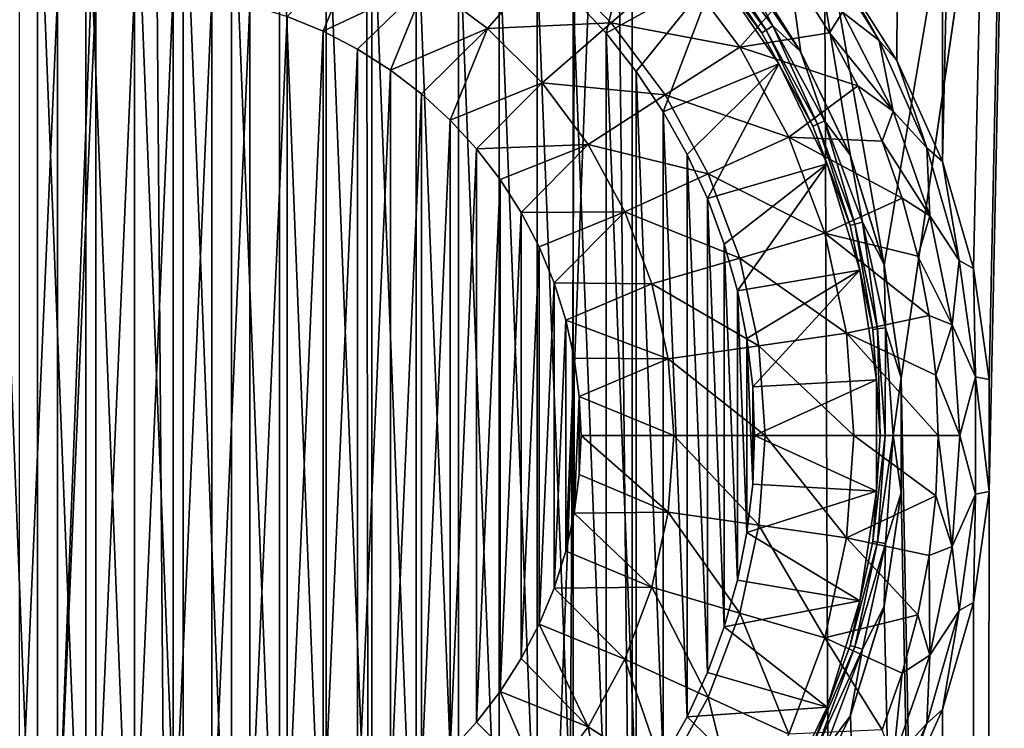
# Model space of a CAD drawing. Header units: metres. Extents: x -24 to 24, y -69 to 184.
# Tile 294 of 656: x -0.46 to 3.51, y 51.07 to 53.93. Entities that reach past the tile are written whole.
import ezdxf

# ---------------------------------------------------------------- set-up
doc = ezdxf.new("R2010")
doc.units = ezdxf.units.M
for name, color, linetype in [('367', 7, 'CONTINUOUS'), ('369', 7, 'CONTINUOUS'), ('576', 2, 'CONTINUOUS'), ('580', 2, 'CONTINUOUS'), ('581', 2, 'CONTINUOUS'), ('734', 7, 'CONTINUOUS'), ('735', 7, 'CONTINUOUS'), ('736', 7, 'CONTINUOUS'), ('737', 7, 'CONTINUOUS'), ('740', 7, 'CONTINUOUS'), ('742', 7, 'CONTINUOUS'), ('744', 7, 'CONTINUOUS')]:
    doc.layers.add(name, color=color, linetype=linetype)

msp = doc.modelspace()

# ---------------------------------------------------------------- linework, layer by layer
at = {"layer": '367'}
for points in [[(2.835492, 54.138752, -24.083656), (3.255157, 145.2, -24.030532), (3.074134, 53.76315, -24.054359)], [(3.074134, 53.76315, -24.054359), (3.255157, 145.2, -24.030532), (3.257662, 53.355876, -24.030192)], [(3.255157, 145.2, -24.030532), (5.396133, 145.2, -23.642002), (3.257662, 53.355876, -24.030192)], [(5.396133, 145.2, -23.642002), (3.255157, -68.3, -24.030532), (3.445987, 52.023566, -24.00391)], [(5.396133, -68.3, -23.642002), (3.255157, -68.3, -24.030532), (5.396133, 145.2, -23.642002)], [(3.257662, 53.355876, -24.030192), (5.396133, 145.2, -23.642002), (3.38266, 52.923841, -24.012916)], [(3.38266, 52.923841, -24.012916), (5.396133, 145.2, -23.642002), (3.445989, 52.476403, -24.003909)], [(3.445989, 52.476403, -24.003909), (5.396133, 145.2, -23.642002), (3.445987, 52.023566, -24.00391)], [(3.445987, 52.023566, -24.00391), (3.255157, -68.3, -24.030532), (3.382654, 51.57613, -24.012916)], [(3.382654, 51.57613, -24.012916), (3.255157, -68.3, -24.030532), (3.257652, 51.144096, -24.030194)], [(3.257652, 51.144096, -24.030194), (3.255157, -68.3, -24.030532), (3.07412, 50.736824, -24.054361)]]:
    msp.add_3dface(points, dxfattribs=at)
at = {"layer": '369'}
for points in [[(2.739893, 65.205568, 24.094719), (3.255157, -68.3, 24.030532), (3.631011, 65.276726, 23.976619)], [(3.255157, -68.3, 24.030532), (5.396133, -68.3, 23.642002), (3.631011, 65.276726, 23.976619)], [(1.83678, 65.154766, 24.180338), (3.255157, -68.3, 24.030532), (2.739893, 65.205568, 24.094719)], [(0.922576, 65.124184, 24.232444), (1.087972, -68.3, 24.225582), (1.83678, 65.154766, 24.180338)], [(1.087972, -68.3, 24.225582), (3.255157, -68.3, 24.030532), (1.83678, 65.154766, 24.180338)], [(-1.087972, -68.3, 24.225582), (1.087972, -68.3, 24.225582), (-0.922576, 65.124184, 24.232444)], [(-0.922576, 65.124184, 24.232444), (1.087972, -68.3, 24.225582), (0, 65.113926, 24.25)], [(0, 65.113926, 24.25), (1.087972, -68.3, 24.225582), (0.922576, 65.124184, 24.232444)]]:
    msp.add_3dface(points, dxfattribs=at)
at = {"layer": '576'}
for points in [[(2.686163, 53.797427, -21.58349), (2.006928, 58.7, -21.65721), (2.562656, 53.994357, -21.598502)], [(2.886948, 53.379396, -21.557552), (2.006928, 58.7, -21.65721), (2.686163, 53.797427, -21.58349)], [(3.02287, 52.937208, -21.538913), (2.006928, 58.7, -21.65721), (2.886948, 53.379396, -21.557552)], [(3.996623, 58.7, -21.379652), (2.006928, 58.7, -21.65721), (3.02287, 52.937208, -21.538913)], [(3.091406, 52.480646, -21.529183), (3.996623, 58.7, -21.379652), (3.02287, 52.937208, -21.538913)], [(3.996623, 5.623234, -21.379652), (3.996623, 58.7, -21.379652), (3.091406, 52.480646, -21.529183)], [(3.091405, 52.019338, -21.529183), (3.996623, 5.623234, -21.379652), (3.091406, 52.480646, -21.529183)], [(3.022866, 51.562771, -21.538913), (3.996623, 5.623234, -21.379652), (3.091405, 52.019338, -21.529183)], [(2.886934, 51.120566, -21.557554), (3.996623, 5.623234, -21.379652), (3.022866, 51.562771, -21.538913)], [(2.686131, 50.702517, -21.583494), (3.996623, 5.623234, -21.379652), (2.886934, 51.120566, -21.557554)]]:
    msp.add_3dface(points, dxfattribs=at)
at = {"layer": '580'}
for points in [[(-2.006928, 5.623234, 21.65721), (-2.006928, 58.7, 21.65721), (0, 58.7, 21.75)], [(0, 5.623234, 21.75), (-2.006928, 5.623234, 21.65721), (0, 58.7, 21.75)], [(0, 5.623234, 21.75), (0, 58.7, 21.75), (2.006928, 58.7, 21.65721)], [(2.006928, 5.623234, 21.65721), (0, 5.623234, 21.75), (2.006928, 58.7, 21.65721)], [(2.006928, 5.623234, 21.65721), (2.006928, 58.7, 21.65721), (3.996623, 58.7, 21.379652)], [(3.996623, 5.623234, 21.379652), (2.006928, 5.623234, 21.65721), (3.996623, 58.7, 21.379652)]]:
    msp.add_3dface(points, dxfattribs=at)
at = {"layer": '581'}
for points in [[(2.684679, 53.8, -23.573205), (2.424609, 54.18165, -21.614434), (2.423678, 54.182818, -23.573205)], [(2.562656, 53.994357, -21.598502), (2.424609, 54.18165, -21.614434), (2.684679, 53.8, -23.573205)], [(2.686163, 53.797427, -21.58349), (2.562656, 53.994357, -21.598502), (2.684679, 53.8, -23.573205)], [(2.885709, 53.382557, -23.573205), (2.686163, 53.797427, -21.58349), (2.684679, 53.8, -23.573205)], [(2.886948, 53.379396, -21.557552), (2.686163, 53.797427, -21.58349), (2.885709, 53.382557, -23.573205)], [(3.022277, 52.939815, -23.573205), (2.886948, 53.379396, -21.557552), (2.885709, 53.382557, -23.573205)], [(3.02287, 52.937208, -21.538913), (2.886948, 53.379396, -21.557552), (3.022277, 52.939815, -23.573205)], [(3.091332, 52.481663, -23.573205), (3.02287, 52.937208, -21.538913), (3.022277, 52.939815, -23.573205)], [(3.091406, 52.480646, -21.529183), (3.02287, 52.937208, -21.538913), (3.091332, 52.481663, -23.573205)], [(3.091332, 52.018337, -23.573205), (3.091406, 52.480646, -21.529183), (3.091332, 52.481663, -23.573205)], [(3.091405, 52.019338, -21.529183), (3.091406, 52.480646, -21.529183), (3.091332, 52.018337, -23.573205)], [(3.022277, 51.560185, -23.573205), (3.022866, 51.562771, -21.538913), (3.091332, 52.018337, -23.573205)], [(3.022866, 51.562771, -21.538913), (3.091405, 52.019338, -21.529183), (3.091332, 52.018337, -23.573205)], [(2.885709, 51.117443, -23.573205), (2.886934, 51.120566, -21.557554), (3.022277, 51.560185, -23.573205)], [(2.886934, 51.120566, -21.557554), (3.022866, 51.562771, -21.538913), (3.022277, 51.560185, -23.573205)], [(2.684679, 50.7, -23.573205), (2.686131, 50.702517, -21.583494), (2.885709, 51.117443, -23.573205)], [(2.686131, 50.702517, -21.583494), (2.886934, 51.120566, -21.557554), (2.885709, 51.117443, -23.573205)]]:
    msp.add_3dface(points, dxfattribs=at)
at = {"layer": '734'}
for points in [[(-0.583636, 54.680919, -18.1), (-0.391079, 49.780778, -18.1), (-0.391079, 54.719222, -18.1)], [(-0.391079, 54.719222, -18.1), (-0.196141, 49.757707, -18.1), (-0.196141, 54.742293, -18.1)], [(-0.391079, 49.780778, -18.1), (-0.196141, 49.757707, -18.1), (-0.391079, 54.719222, -18.1)], [(-0.196141, 54.742293, -18.1), (0, 49.75, -18.1), (0, 54.75, -18.1)], [(-0.196141, 49.757707, -18.1), (0, 49.75, -18.1), (-0.196141, 54.742293, -18.1)], [(0.196141, 54.742293, -18.1), (0, 54.75, -18.1), (0.196141, 49.757707, -18.1)], [(0, 54.75, -18.1), (0, 49.75, -18.1), (0.196141, 49.757707, -18.1)], [(0.391079, 49.780778, -18.1), (0.196141, 54.742293, -18.1), (0.196141, 49.757707, -18.1)], [(0.391079, 54.719222, -18.1), (0.196141, 54.742293, -18.1), (0.391079, 49.780778, -18.1)], [(0.583636, 49.819081, -18.1), (0.391079, 54.719222, -18.1), (0.391079, 49.780778, -18.1)], [(0.583636, 54.680919, -18.1), (0.391079, 54.719222, -18.1), (0.583636, 49.819081, -18.1)], [(-0.583636, 49.819081, -18.1), (-0.391079, 49.780778, -18.1), (-0.583636, 54.680919, -18.1)], [(0.772519, 49.872352, -18.1), (0.583636, 54.680919, -18.1), (0.583636, 49.819081, -18.1)], [(0.772519, 54.627648, -18.1), (0.583636, 54.680919, -18.1), (0.772519, 49.872352, -18.1)], [(0.956729, 49.940311, -18.1), (0.772519, 54.627648, -18.1), (0.772519, 49.872352, -18.1)], [(0.956729, 54.559689, -18.1), (0.772519, 54.627648, -18.1), (0.956729, 49.940311, -18.1)], [(1.134959, 50.022475, -18.1), (0.956729, 54.559689, -18.1), (0.956729, 49.940311, -18.1)], [(1.134959, 54.477525, -18.1), (0.956729, 54.559689, -18.1), (1.134959, 50.022475, -18.1)], [(1.306255, 50.118405, -18.1), (1.134959, 54.477525, -18.1), (1.134959, 50.022475, -18.1)], [(1.306255, 54.381595, -18.1), (1.134959, 54.477525, -18.1), (1.306255, 50.118405, -18.1)], [(1.469461, 50.227457, -18.1), (1.306255, 54.381595, -18.1), (1.306255, 50.118405, -18.1)], [(1.469461, 54.272543, -18.1), (1.306255, 54.381595, -18.1), (1.469461, 50.227457, -18.1)], [(1.623629, 50.348993, -18.1), (1.469461, 54.272543, -18.1), (1.469461, 50.227457, -18.1)], [(1.623629, 54.151007, -18.1), (1.469461, 54.272543, -18.1), (1.623629, 50.348993, -18.1)], [(1.767756, 50.482224, -18.1), (1.623629, 54.151007, -18.1), (1.623629, 50.348993, -18.1)], [(1.767756, 54.017776, -18.1), (1.623629, 54.151007, -18.1), (1.767756, 50.482224, -18.1)], [(1.901013, 50.626377, -18.1), (1.767756, 54.017776, -18.1), (1.767756, 50.482224, -18.1)], [(1.901013, 53.873623, -18.1), (1.767756, 54.017776, -18.1), (1.901013, 50.626377, -18.1)], [(2.022556, 50.780557, -18.1), (1.901013, 53.873623, -18.1), (1.901013, 50.626377, -18.1)], [(2.022556, 53.719443, -18.1), (1.901013, 53.873623, -18.1), (2.022556, 50.780557, -18.1)], [(2.131587, 50.943734, -18.1), (2.022556, 53.719443, -18.1), (2.022556, 50.780557, -18.1)], [(2.131587, 53.556266, -18.1), (2.022556, 53.719443, -18.1), (2.131587, 50.943734, -18.1)], [(2.227523, 51.11504, -18.1), (2.131587, 53.556266, -18.1), (2.131587, 50.943734, -18.1)], [(2.227523, 53.38496, -18.1), (2.131587, 53.556266, -18.1), (2.227523, 51.11504, -18.1)], [(2.309693, 51.293276, -18.1), (2.227523, 53.38496, -18.1), (2.227523, 51.11504, -18.1)], [(2.309693, 53.206724, -18.1), (2.227523, 53.38496, -18.1), (2.309693, 51.293276, -18.1)], [(2.377646, 51.47747, -18.1), (2.309693, 53.206724, -18.1), (2.309693, 51.293276, -18.1)], [(2.377646, 53.02253, -18.1), (2.309693, 53.206724, -18.1), (2.377646, 51.47747, -18.1)], [(2.430921, 51.666377, -18.1), (2.377646, 53.02253, -18.1), (2.377646, 51.47747, -18.1)], [(2.430921, 52.833623, -18.1), (2.377646, 53.02253, -18.1), (2.430921, 51.666377, -18.1)], [(2.469224, 51.858933, -18.1), (2.430921, 52.833623, -18.1), (2.430921, 51.666377, -18.1)], [(2.469224, 52.641067, -18.1), (2.430921, 52.833623, -18.1), (2.469224, 51.858933, -18.1)], [(2.492291, 52.053832, -18.1), (2.469224, 52.641067, -18.1), (2.469224, 51.858933, -18.1)], [(2.492291, 52.446168, -18.1), (2.469224, 52.641067, -18.1), (2.492291, 52.053832, -18.1)], [(2.5, 52.25, -18.1), (2.492291, 52.446168, -18.1), (2.492291, 52.053832, -18.1)]]:
    msp.add_3dface(points, dxfattribs=at)
at = {"layer": '735'}
for points in [[(-0.311349, 50.477132, -24.6), (-0.155877, 54.043236, -24.6), (-0.155877, 50.456764, -24.6)], [(-0.311349, 54.022868, -24.6), (-0.155877, 54.043236, -24.6), (-0.311349, 50.477132, -24.6)], [(-0.155877, 54.043236, -24.6), (0, 54.05, -24.6), (-0.155877, 50.456764, -24.6)], [(-0.155877, 50.456764, -24.6), (0, 54.05, -24.6), (0, 50.45, -24.6)], [(0, 50.45, -24.6), (0, 54.05, -24.6), (0.155877, 54.043236, -24.6)], [(0.155877, 50.456764, -24.6), (0, 50.45, -24.6), (0.155877, 54.043236, -24.6)], [(0.311349, 54.022868, -24.6), (0.155877, 50.456764, -24.6), (0.155877, 54.043236, -24.6)], [(-0.464795, 50.511045, -24.6), (-0.311349, 54.022868, -24.6), (-0.311349, 50.477132, -24.6)], [(-0.464795, 53.988955, -24.6), (-0.311349, 54.022868, -24.6), (-0.464795, 50.511045, -24.6)], [(0.311349, 50.477132, -24.6), (0.155877, 50.456764, -24.6), (0.311349, 54.022868, -24.6)], [(0.464795, 53.988955, -24.6), (0.311349, 50.477132, -24.6), (0.311349, 54.022868, -24.6)], [(0.464795, 50.511045, -24.6), (0.311349, 50.477132, -24.6), (0.464795, 53.988955, -24.6)], [(0.614722, 53.941779, -24.6), (0.464795, 50.511045, -24.6), (0.464795, 53.988955, -24.6)], [(0.614722, 50.558221, -24.6), (0.464795, 50.511045, -24.6), (0.614722, 53.941779, -24.6)], [(0.759849, 53.881757, -24.6), (0.614722, 50.558221, -24.6), (0.614722, 53.941779, -24.6)], [(0.759849, 50.618243, -24.6), (0.614722, 50.558221, -24.6), (0.759849, 53.881757, -24.6)], [(0.899196, 53.809309, -24.6), (0.759849, 50.618243, -24.6), (0.759849, 53.881757, -24.6)], [(0.899196, 50.690691, -24.6), (0.759849, 50.618243, -24.6), (0.899196, 53.809309, -24.6)], [(1.031766, 53.724943, -24.6), (0.899196, 50.690691, -24.6), (0.899196, 53.809309, -24.6)], [(1.031766, 50.775057, -24.6), (0.899196, 50.690691, -24.6), (1.031766, 53.724943, -24.6)], [(1.156458, 53.629349, -24.6), (1.031766, 50.775057, -24.6), (1.031766, 53.724943, -24.6)], [(1.156458, 50.870651, -24.6), (1.031766, 50.775057, -24.6), (1.156458, 53.629349, -24.6)], [(1.272312, 53.523272, -24.6), (1.156458, 50.870651, -24.6), (1.156458, 53.629349, -24.6)], [(1.272312, 50.976728, -24.6), (1.156458, 50.870651, -24.6), (1.272312, 53.523272, -24.6)], [(1.378498, 53.407472, -24.6), (1.272312, 50.976728, -24.6), (1.272312, 53.523272, -24.6)], [(1.378498, 51.092528, -24.6), (1.272312, 50.976728, -24.6), (1.378498, 53.407472, -24.6)], [(1.474176, 53.282862, -24.6), (1.378498, 51.092528, -24.6), (1.378498, 53.407472, -24.6)], [(1.474176, 51.217138, -24.6), (1.378498, 51.092528, -24.6), (1.474176, 53.282862, -24.6)], [(1.558619, 53.150391, -24.6), (1.474176, 51.217138, -24.6), (1.474176, 53.282862, -24.6)], [(1.558619, 51.349609, -24.6), (1.474176, 51.217138, -24.6), (1.558619, 53.150391, -24.6)], [(1.631199, 53.011044, -24.6), (1.558619, 51.349609, -24.6), (1.558619, 53.150391, -24.6)], [(1.631199, 51.488956, -24.6), (1.558619, 51.349609, -24.6), (1.631199, 53.011044, -24.6)], [(1.691344, 52.86592, -24.6), (1.631199, 51.488956, -24.6), (1.631199, 53.011044, -24.6)], [(1.691344, 51.63408, -24.6), (1.631199, 51.488956, -24.6), (1.691344, 52.86592, -24.6)], [(1.738607, 52.716093, -24.6), (1.691344, 51.63408, -24.6), (1.691344, 52.86592, -24.6)], [(1.738607, 51.783907, -24.6), (1.691344, 51.63408, -24.6), (1.738607, 52.716093, -24.6)], [(1.772629, 52.562706, -24.6), (1.738607, 51.783907, -24.6), (1.738607, 52.716093, -24.6)], [(1.772629, 51.937294, -24.6), (1.738607, 51.783907, -24.6), (1.772629, 52.562706, -24.6)], [(1.793143, 52.406961, -24.6), (1.772629, 51.937294, -24.6), (1.772629, 52.562706, -24.6)], [(1.793143, 52.093039, -24.6), (1.772629, 51.937294, -24.6), (1.793143, 52.406961, -24.6)], [(1.799999, 52.25, -24.6), (1.793143, 52.093039, -24.6), (1.793143, 52.406961, -24.6)]]:
    msp.add_3dface(points, dxfattribs=at)
at = {"layer": '736'}
for points in [[(0.759849, 53.881757, -24.6), (0.614722, 53.941779, -24.6), (0.903015, 54.227327, -24.576625)], [(1.175227, 54.078689, -24.576625), (0.759849, 53.881757, -24.6), (0.903015, 54.227327, -24.576625)], [(1.423514, 53.892823, -24.576625), (1.175227, 54.078689, -24.576625), (1.66518, 54.17172, -24.506587)], [(1.92172, 53.91518, -24.506587), (1.423514, 53.892823, -24.576625), (1.66518, 54.17172, -24.506587)], [(2.191816, 54.149219, -24.390983), (1.92172, 53.91518, -24.506587), (1.66518, 54.17172, -24.506587)], [(2.191816, 54.149219, -24.390983), (2.439794, 53.81796, -24.390983), (1.92172, 53.91518, -24.506587)], [(2.439794, 53.81796, -24.390983), (2.191816, 54.149219, -24.390983), (2.672625, 54.081577, -24.231805)], [(0.899196, 53.809309, -24.6), (0.759849, 53.881757, -24.6), (1.175227, 54.078689, -24.576625)], [(1.031766, 53.724943, -24.6), (0.899196, 53.809309, -24.6), (1.175227, 54.078689, -24.576625)], [(1.423514, 53.892823, -24.576625), (1.031766, 53.724943, -24.6), (1.175227, 54.078689, -24.576625)], [(2.802514, 53.875889, -24.231805), (2.439794, 53.81796, -24.390983), (2.672625, 54.081577, -24.231805)], [(1.156458, 53.629349, -24.6), (1.031766, 53.724943, -24.6), (1.423514, 53.892823, -24.576625)], [(1.272312, 53.523272, -24.6), (1.156458, 53.629349, -24.6), (1.423514, 53.892823, -24.576625)], [(1.642823, 53.673514, -24.576625), (1.272312, 53.523272, -24.6), (1.423514, 53.892823, -24.576625)], [(1.642823, 53.673514, -24.576625), (1.423514, 53.892823, -24.576625), (1.92172, 53.91518, -24.506587)], [(2.139139, 53.624741, -24.506587), (1.642823, 53.673514, -24.576625), (1.92172, 53.91518, -24.506587)], [(2.439794, 53.81796, -24.390983), (2.139139, 53.624741, -24.506587), (1.92172, 53.91518, -24.506587)], [(2.916604, 53.661036, -24.231805), (2.439794, 53.81796, -24.390983), (2.802514, 53.875889, -24.231805)], [(2.439794, 53.81796, -24.390983), (2.638104, 53.454782, -24.390983), (2.139139, 53.624741, -24.506587)], [(2.638104, 53.454782, -24.390983), (2.439794, 53.81796, -24.390983), (2.916604, 53.661036, -24.231805)], [(1.378498, 53.407472, -24.6), (1.272312, 53.523272, -24.6), (1.642823, 53.673514, -24.576625)], [(1.828689, 53.425227, -24.576625), (1.378498, 53.407472, -24.6), (1.642823, 53.673514, -24.576625)], [(1.828689, 53.425227, -24.576625), (1.642823, 53.673514, -24.576625), (2.139139, 53.624741, -24.506587)], [(3.014252, 53.438228, -24.231805), (2.638104, 53.454782, -24.390983), (2.916604, 53.661036, -24.231805)], [(2.313012, 53.306317, -24.506587), (1.828689, 53.425227, -24.576625), (2.139139, 53.624741, -24.506587)], [(2.638104, 53.454782, -24.390983), (2.313012, 53.306317, -24.506587), (2.139139, 53.624741, -24.506587)], [(2.638104, 53.454782, -24.390983), (2.78271, 53.067077, -24.390983), (2.313012, 53.306317, -24.506587)], [(3.094907, 53.208722, -24.231805), (2.638104, 53.454782, -24.390983), (3.014252, 53.438228, -24.231805)], [(2.78271, 53.067077, -24.390983), (2.638104, 53.454782, -24.390983), (3.094907, 53.208722, -24.231805)], [(1.474176, 53.282862, -24.6), (1.378498, 53.407472, -24.6), (1.828689, 53.425227, -24.576625)], [(1.558619, 53.150391, -24.6), (1.474176, 53.282862, -24.6), (1.828689, 53.425227, -24.576625)], [(1.977327, 53.153015, -24.576625), (1.558619, 53.150391, -24.6), (1.828689, 53.425227, -24.576625)], [(1.977327, 53.153015, -24.576625), (1.828689, 53.425227, -24.576625), (2.313012, 53.306317, -24.506587)], [(2.439798, 52.966389, -24.506587), (1.977327, 53.153015, -24.576625), (2.313012, 53.306317, -24.506587)], [(2.78271, 53.067077, -24.390983), (2.439798, 52.966389, -24.506587), (2.313012, 53.306317, -24.506587)], [(3.158116, 52.973811, -24.231805), (2.78271, 53.067077, -24.390983), (3.094907, 53.208722, -24.231805)], [(1.631199, 53.011044, -24.6), (1.558619, 53.150391, -24.6), (1.977327, 53.153015, -24.576625)], [(1.691344, 52.86592, -24.6), (1.631199, 53.011044, -24.6), (1.977327, 53.153015, -24.576625)], [(2.085713, 52.862421, -24.576625), (1.691344, 52.86592, -24.6), (1.977327, 53.153015, -24.576625)], [(2.085713, 52.862421, -24.576625), (1.977327, 53.153015, -24.576625), (2.439798, 52.966389, -24.506587)], [(2.78271, 53.067077, -24.390983), (2.870668, 52.66274, -24.390983), (2.439798, 52.966389, -24.506587)], [(3.203521, 52.73482, -24.231805), (2.78271, 53.067077, -24.390983), (3.158116, 52.973811, -24.231805)], [(2.870668, 52.66274, -24.390983), (2.78271, 53.067077, -24.390983), (3.203521, 52.73482, -24.231805)], [(2.516918, 52.611878, -24.506587), (2.085713, 52.862421, -24.576625), (2.439798, 52.966389, -24.506587)], [(2.870668, 52.66274, -24.390983), (2.516918, 52.611878, -24.506587), (2.439798, 52.966389, -24.506587)], [(1.738607, 52.716093, -24.6), (1.691344, 52.86592, -24.6), (2.085713, 52.862421, -24.576625)], [(2.15164, 52.559359, -24.576625), (1.738607, 52.716093, -24.6), (2.085713, 52.862421, -24.576625)], [(2.15164, 52.559359, -24.576625), (2.085713, 52.862421, -24.576625), (2.516918, 52.611878, -24.506587)], [(3.230867, 52.493096, -24.231805), (2.870668, 52.66274, -24.390983), (3.203521, 52.73482, -24.231805)], [(1.772629, 52.562706, -24.6), (1.738607, 52.716093, -24.6), (2.15164, 52.559359, -24.576625)], [(2.870668, 52.66274, -24.390983), (2.900188, 52.25, -24.390983), (2.516918, 52.611878, -24.506587)], [(3.24, 52.250001, -24.231805), (2.870668, 52.66274, -24.390983), (3.230867, 52.493096, -24.231805)], [(2.900188, 52.25, -24.390983), (2.870668, 52.66274, -24.390983), (3.24, 52.250001, -24.231805)], [(2.5428, 52.25, -24.506587), (2.15164, 52.559359, -24.576625), (2.516918, 52.611878, -24.506587)], [(2.900188, 52.25, -24.390983), (2.5428, 52.25, -24.506587), (2.516918, 52.611878, -24.506587)], [(1.793143, 52.406961, -24.6), (1.772629, 52.562706, -24.6), (2.15164, 52.559359, -24.576625)], [(2.173766, 52.25, -24.576625), (1.793143, 52.406961, -24.6), (2.15164, 52.559359, -24.576625)], [(2.173766, 52.25, -24.576625), (2.15164, 52.559359, -24.576625), (2.5428, 52.25, -24.506587)], [(1.799999, 52.25, -24.6), (1.793143, 52.406961, -24.6), (2.173766, 52.25, -24.576625)], [(1.793143, 52.093039, -24.6), (1.799999, 52.25, -24.6), (2.15164, 51.940641, -24.576625)], [(2.15164, 51.940641, -24.576625), (1.799999, 52.25, -24.6), (2.173766, 52.25, -24.576625)], [(2.15164, 51.940641, -24.576625), (2.173766, 52.25, -24.576625), (2.516918, 51.888122, -24.506587)], [(2.516918, 51.888122, -24.506587), (2.173766, 52.25, -24.576625), (2.5428, 52.25, -24.506587)], [(2.870668, 51.83726, -24.390983), (2.516918, 51.888122, -24.506587), (2.5428, 52.25, -24.506587)], [(2.900188, 52.25, -24.390983), (2.870668, 51.83726, -24.390983), (2.5428, 52.25, -24.506587)], [(2.870668, 51.83726, -24.390983), (2.900188, 52.25, -24.390983), (3.230868, 52.006906, -24.231805)], [(3.230868, 52.006906, -24.231805), (2.900188, 52.25, -24.390983), (3.24, 52.250001, -24.231805)], [(1.772629, 51.937294, -24.6), (1.793143, 52.093039, -24.6), (2.15164, 51.940641, -24.576625)], [(3.203522, 51.765182, -24.231805), (2.870668, 51.83726, -24.390983), (3.230868, 52.006906, -24.231805)], [(1.738607, 51.783907, -24.6), (1.772629, 51.937294, -24.6), (2.085713, 51.637579, -24.576625)], [(2.085713, 51.637579, -24.576625), (1.772629, 51.937294, -24.6), (2.15164, 51.940641, -24.576625)], [(2.085713, 51.637579, -24.576625), (2.15164, 51.940641, -24.576625), (2.439798, 51.533611, -24.506587)], [(2.439798, 51.533611, -24.506587), (2.15164, 51.940641, -24.576625), (2.516918, 51.888122, -24.506587)], [(2.78271, 51.432923, -24.390983), (2.439798, 51.533611, -24.506587), (2.516918, 51.888122, -24.506587)], [(2.870668, 51.83726, -24.390983), (2.78271, 51.432923, -24.390983), (2.516918, 51.888122, -24.506587)], [(2.78271, 51.432923, -24.390983), (2.870668, 51.83726, -24.390983), (3.158117, 51.526191, -24.231805)], [(3.158117, 51.526191, -24.231805), (2.870668, 51.83726, -24.390983), (3.203522, 51.765182, -24.231805)], [(1.691344, 51.63408, -24.6), (1.738607, 51.783907, -24.6), (2.085713, 51.637579, -24.576625)], [(1.631199, 51.488956, -24.6), (1.691344, 51.63408, -24.6), (1.977327, 51.346985, -24.576625)], [(1.977327, 51.346985, -24.576625), (1.691344, 51.63408, -24.6), (2.085713, 51.637579, -24.576625)], [(1.977327, 51.346985, -24.576625), (2.085713, 51.637579, -24.576625), (2.313012, 51.193683, -24.506587)], [(2.313012, 51.193683, -24.506587), (2.085713, 51.637579, -24.576625), (2.439798, 51.533611, -24.506587)], [(2.638104, 51.045218, -24.390983), (2.313012, 51.193683, -24.506587), (2.439798, 51.533611, -24.506587)], [(2.78271, 51.432923, -24.390983), (2.638104, 51.045218, -24.390983), (2.439798, 51.533611, -24.506587)], [(3.094908, 51.29128, -24.231805), (2.78271, 51.432923, -24.390983), (3.158117, 51.526191, -24.231805)], [(1.558619, 51.349609, -24.6), (1.631199, 51.488956, -24.6), (1.828689, 51.074773, -24.576625)], [(1.828689, 51.074773, -24.576625), (1.631199, 51.488956, -24.6), (1.977327, 51.346985, -24.576625)], [(2.638104, 51.045218, -24.390983), (2.78271, 51.432923, -24.390983), (3.014252, 51.061773, -24.231805)], [(3.014252, 51.061773, -24.231805), (2.78271, 51.432923, -24.390983), (3.094908, 51.29128, -24.231805)], [(1.474176, 51.217138, -24.6), (1.558619, 51.349609, -24.6), (1.828689, 51.074773, -24.576625)], [(1.828689, 51.074773, -24.576625), (1.977327, 51.346985, -24.576625), (2.139139, 50.875259, -24.506587)], [(2.139139, 50.875259, -24.506587), (1.977327, 51.346985, -24.576625), (2.313012, 51.193683, -24.506587)], [(1.378498, 51.092528, -24.6), (1.474176, 51.217138, -24.6), (1.642823, 50.826486, -24.576625)], [(1.642823, 50.826486, -24.576625), (1.474176, 51.217138, -24.6), (1.828689, 51.074773, -24.576625)], [(2.439794, 50.68204, -24.390983), (2.139139, 50.875259, -24.506587), (2.313012, 51.193683, -24.506587)], [(2.638104, 51.045218, -24.390983), (2.439794, 50.68204, -24.390983), (2.313012, 51.193683, -24.506587)], [(1.272312, 50.976728, -24.6), (1.378498, 51.092528, -24.6), (1.642823, 50.826486, -24.576625)], [(1.642823, 50.826486, -24.576625), (1.828689, 51.074773, -24.576625), (1.92172, 50.58482, -24.506587)], [(1.92172, 50.58482, -24.506587), (1.828689, 51.074773, -24.576625), (2.139139, 50.875259, -24.506587)]]:
    msp.add_3dface(points, dxfattribs=at)
at = {"layer": '737'}
for points in [[(2.598069, 53.750013, -18.6), (2.345495, 54.120469, -23.4), (2.345475, 54.120494, -18.6)], [(2.598076, 53.75, -23.4), (2.345495, 54.120469, -23.4), (2.598069, 53.750013, -18.6)], [(2.792614, 53.346042, -18.6), (2.598076, 53.75, -23.4), (2.598069, 53.750013, -18.6)], [(2.792621, 53.346023, -23.4), (2.598076, 53.75, -23.4), (2.792614, 53.346042, -18.6)], [(2.924781, 52.917575, -18.6), (2.792621, 53.346023, -23.4), (2.792614, 53.346042, -18.6)], [(2.924784, 52.917563, -23.4), (2.792621, 53.346023, -23.4), (2.924781, 52.917575, -18.6)], [(2.991612, 52.474189, -18.6), (2.924784, 52.917563, -23.4), (2.924781, 52.917575, -18.6)], [(2.991611, 52.47419, -23.4), (2.924784, 52.917563, -23.4), (2.991612, 52.474189, -18.6)], [(2.991612, 52.025811, -18.6), (2.991611, 52.47419, -23.4), (2.991612, 52.474189, -18.6)], [(2.991611, 52.02581, -23.4), (2.991611, 52.47419, -23.4), (2.991612, 52.025811, -18.6)], [(2.924781, 51.582425, -18.6), (2.991611, 52.02581, -23.4), (2.991612, 52.025811, -18.6)], [(2.924784, 51.582437, -23.4), (2.991611, 52.02581, -23.4), (2.924781, 51.582425, -18.6)], [(2.792614, 51.153958, -18.6), (2.792621, 51.153977, -23.4), (2.924781, 51.582425, -18.6)], [(2.792621, 51.153977, -23.4), (2.924784, 51.582437, -23.4), (2.924781, 51.582425, -18.6)], [(2.598069, 50.749987, -18.6), (2.598076, 50.75, -23.4), (2.792614, 51.153958, -18.6)], [(2.598076, 50.75, -23.4), (2.792621, 51.153977, -23.4), (2.792614, 51.153958, -18.6)]]:
    msp.add_3dface(points, dxfattribs=at)
at = {"layer": '740'}
for points in [[(2.854476, 53.959174, -24.171369), (2.752013, 54.24639, -24.093338), (3.002408, 53.844513, -24.093773)], [(2.752013, 54.24639, -24.093338), (2.835492, 54.138752, -24.083656), (3.002408, 53.844513, -24.093773)], [(2.835492, 54.138752, -24.083656), (3.074134, 53.76315, -24.054359), (3.002408, 53.844513, -24.093773)], [(2.802514, 53.875889, -24.231805), (2.672625, 54.081577, -24.231805), (2.854476, 53.959174, -24.171369)], [(3.058383, 53.559809, -24.171369), (2.802514, 53.875889, -24.231805), (2.854476, 53.959174, -24.171369)], [(3.058383, 53.559809, -24.171369), (2.854476, 53.959174, -24.171369), (3.002408, 53.844513, -24.093773)], [(2.916604, 53.661036, -24.231805), (2.802514, 53.875889, -24.231805), (3.058383, 53.559809, -24.171369)], [(3.194939, 53.41159, -24.093773), (3.058383, 53.559809, -24.171369), (3.002408, 53.844513, -24.093773)], [(3.074134, 53.76315, -24.054359), (3.194939, 53.41159, -24.093773), (3.002408, 53.844513, -24.093773)], [(3.074134, 53.76315, -24.054359), (3.257662, 53.355876, -24.030192), (3.194939, 53.41159, -24.093773)], [(3.014252, 53.438228, -24.231805), (2.916604, 53.661036, -24.231805), (3.058383, 53.559809, -24.171369)], [(3.206736, 53.136652, -24.171369), (3.014252, 53.438228, -24.231805), (3.058383, 53.559809, -24.171369)], [(3.206736, 53.136652, -24.171369), (3.058383, 53.559809, -24.171369), (3.194939, 53.41159, -24.093773)], [(3.094907, 53.208722, -24.231805), (3.014252, 53.438228, -24.231805), (3.206736, 53.136652, -24.171369)], [(3.325409, 52.956104, -24.093773), (3.206736, 53.136652, -24.171369), (3.194939, 53.41159, -24.093773)], [(3.257662, 53.355876, -24.030192), (3.325409, 52.956104, -24.093773), (3.194939, 53.41159, -24.093773)], [(3.257662, 53.355876, -24.030192), (3.38266, 52.923841, -24.012916), (3.325409, 52.956104, -24.093773)], [(3.158116, 52.973811, -24.231805), (3.094907, 53.208722, -24.231805), (3.206736, 53.136652, -24.171369)], [(3.296839, 52.697389, -24.171369), (3.158116, 52.973811, -24.231805), (3.206736, 53.136652, -24.171369)], [(3.296839, 52.697389, -24.171369), (3.206736, 53.136652, -24.171369), (3.325409, 52.956104, -24.093773)], [(3.203521, 52.73482, -24.231805), (3.158116, 52.973811, -24.231805), (3.296839, 52.697389, -24.171369)], [(3.391284, 52.486902, -24.093773), (3.296839, 52.697389, -24.171369), (3.325409, 52.956104, -24.093773)], [(3.38266, 52.923841, -24.012916), (3.391284, 52.486902, -24.093773), (3.325409, 52.956104, -24.093773)], [(3.38266, 52.923841, -24.012916), (3.445989, 52.476403, -24.003909), (3.391284, 52.486902, -24.093773)], [(3.230867, 52.493096, -24.231805), (3.203521, 52.73482, -24.231805), (3.296839, 52.697389, -24.171369)], [(3.327057, 52.25, -24.171369), (3.230867, 52.493096, -24.231805), (3.296839, 52.697389, -24.171369)], [(3.327057, 52.25, -24.171369), (3.296839, 52.697389, -24.171369), (3.391284, 52.486902, -24.093773)], [(3.24, 52.250001, -24.231805), (3.230867, 52.493096, -24.231805), (3.327057, 52.25, -24.171369)], [(3.391284, 52.013098, -24.093773), (3.327057, 52.25, -24.171369), (3.391284, 52.486902, -24.093773)], [(3.445987, 52.023566, -24.00391), (3.391284, 52.013098, -24.093773), (3.391284, 52.486902, -24.093773)], [(3.445989, 52.476403, -24.003909), (3.445987, 52.023566, -24.00391), (3.391284, 52.486902, -24.093773)], [(3.230868, 52.006906, -24.231805), (3.24, 52.250001, -24.231805), (3.296839, 51.80261, -24.171369)], [(3.296839, 51.80261, -24.171369), (3.24, 52.250001, -24.231805), (3.327057, 52.25, -24.171369)], [(3.296839, 51.80261, -24.171369), (3.327057, 52.25, -24.171369), (3.391284, 52.013098, -24.093773)], [(3.325409, 51.543895, -24.093773), (3.296839, 51.80261, -24.171369), (3.391284, 52.013098, -24.093773)], [(3.382654, 51.57613, -24.012916), (3.325409, 51.543895, -24.093773), (3.391284, 52.013098, -24.093773)], [(3.445987, 52.023566, -24.00391), (3.382654, 51.57613, -24.012916), (3.391284, 52.013098, -24.093773)], [(3.203522, 51.765182, -24.231805), (3.230868, 52.006906, -24.231805), (3.296839, 51.80261, -24.171369)], [(3.206736, 51.363348, -24.171369), (3.203522, 51.765182, -24.231805), (3.296839, 51.80261, -24.171369)], [(3.206736, 51.363348, -24.171369), (3.296839, 51.80261, -24.171369), (3.325409, 51.543895, -24.093773)], [(3.158117, 51.526191, -24.231805), (3.203522, 51.765182, -24.231805), (3.206736, 51.363348, -24.171369)], [(3.382654, 51.57613, -24.012916), (3.257652, 51.144096, -24.030194), (3.325409, 51.543895, -24.093773)], [(3.194939, 51.088409, -24.093773), (3.206736, 51.363348, -24.171369), (3.325409, 51.543895, -24.093773)], [(3.257652, 51.144096, -24.030194), (3.194939, 51.088409, -24.093773), (3.325409, 51.543895, -24.093773)], [(3.094908, 51.29128, -24.231805), (3.158117, 51.526191, -24.231805), (3.206736, 51.363348, -24.171369)], [(3.058383, 50.940191, -24.171369), (3.206736, 51.363348, -24.171369), (3.194939, 51.088409, -24.093773)], [(3.058383, 50.940191, -24.171369), (3.094908, 51.29128, -24.231805), (3.206736, 51.363348, -24.171369)], [(3.014252, 51.061773, -24.231805), (3.094908, 51.29128, -24.231805), (3.058383, 50.940191, -24.171369)], [(3.257652, 51.144096, -24.030194), (3.07412, 50.736824, -24.054361), (3.194939, 51.088409, -24.093773)], [(3.002408, 50.655486, -24.093773), (3.058383, 50.940191, -24.171369), (3.194939, 51.088409, -24.093773)], [(3.07412, 50.736824, -24.054361), (3.002408, 50.655486, -24.093773), (3.194939, 51.088409, -24.093773)]]:
    msp.add_3dface(points, dxfattribs=at)
at = {"layer": '742'}
for points in [[(1.767756, 54.017776, -18.1), (1.901013, 53.873623, -18.1), (2.0405, 54.449172, -18.6)], [(1.901013, 53.873623, -18.1), (2.345475, 54.120494, -18.6), (2.0405, 54.449172, -18.6)], [(1.901013, 53.873623, -18.1), (2.022556, 53.719443, -18.1), (2.345475, 54.120494, -18.6)], [(2.022556, 53.719443, -18.1), (2.131587, 53.556266, -18.1), (2.345475, 54.120494, -18.6)], [(2.131587, 53.556266, -18.1), (2.598069, 53.750013, -18.6), (2.345475, 54.120494, -18.6)], [(2.131587, 53.556266, -18.1), (2.227523, 53.38496, -18.1), (2.598069, 53.750013, -18.6)], [(2.227523, 53.38496, -18.1), (2.309693, 53.206724, -18.1), (2.598069, 53.750013, -18.6)], [(2.309693, 53.206724, -18.1), (2.792614, 53.346042, -18.6), (2.598069, 53.750013, -18.6)], [(2.309693, 53.206724, -18.1), (2.377646, 53.02253, -18.1), (2.792614, 53.346042, -18.6)], [(2.377646, 53.02253, -18.1), (2.430921, 52.833623, -18.1), (2.792614, 53.346042, -18.6)], [(2.430921, 52.833623, -18.1), (2.924781, 52.917575, -18.6), (2.792614, 53.346042, -18.6)], [(2.430921, 52.833623, -18.1), (2.469224, 52.641067, -18.1), (2.924781, 52.917575, -18.6)], [(2.469224, 52.641067, -18.1), (2.492291, 52.446168, -18.1), (2.924781, 52.917575, -18.6)], [(2.492291, 52.446168, -18.1), (2.991612, 52.474189, -18.6), (2.924781, 52.917575, -18.6)], [(2.492291, 52.446168, -18.1), (2.5, 52.25, -18.1), (2.991612, 52.474189, -18.6)], [(2.5, 52.25, -18.1), (2.991612, 52.025811, -18.6), (2.991612, 52.474189, -18.6)], [(2.5, 52.25, -18.1), (2.492291, 52.053832, -18.1), (2.991612, 52.025811, -18.6)], [(2.492291, 52.053832, -18.1), (2.469224, 51.858933, -18.1), (2.991612, 52.025811, -18.6)], [(2.469224, 51.858933, -18.1), (2.924781, 51.582425, -18.6), (2.991612, 52.025811, -18.6)], [(2.469224, 51.858933, -18.1), (2.430921, 51.666377, -18.1), (2.924781, 51.582425, -18.6)], [(2.430921, 51.666377, -18.1), (2.377646, 51.47747, -18.1), (2.924781, 51.582425, -18.6)], [(2.377646, 51.47747, -18.1), (2.792614, 51.153958, -18.6), (2.924781, 51.582425, -18.6)], [(2.377646, 51.47747, -18.1), (2.309693, 51.293276, -18.1), (2.792614, 51.153958, -18.6)], [(2.309693, 51.293276, -18.1), (2.227523, 51.11504, -18.1), (2.792614, 51.153958, -18.6)], [(2.227523, 51.11504, -18.1), (2.598069, 50.749987, -18.6), (2.792614, 51.153958, -18.6)], [(2.227523, 51.11504, -18.1), (2.131587, 50.943734, -18.1), (2.598069, 50.749987, -18.6)]]:
    msp.add_3dface(points, dxfattribs=at)
at = {"layer": '744'}
for points in [[(2.31152, 54.252943, -23.541421), (2.287479, 54.232112, -23.499955), (2.54628, 53.886395, -23.499955)], [(2.57304, 53.903592, -23.541421), (2.31152, 54.252943, -23.541421), (2.54628, 53.886395, -23.499955)], [(2.57304, 53.903592, -23.541421), (2.423678, 54.182818, -23.573205), (2.31152, 54.252943, -23.541421)], [(2.272379, 54.219027, -23.451663), (2.529471, 53.875592, -23.451663), (2.287479, 54.232112, -23.499955)], [(2.272379, 54.219027, -23.451663), (2.345495, 54.120469, -23.4), (2.529471, 53.875592, -23.451663)], [(2.287479, 54.232112, -23.499955), (2.529471, 53.875592, -23.451663), (2.54628, 53.886395, -23.499955)], [(2.684679, 53.8, -23.573205), (2.423678, 54.182818, -23.573205), (2.57304, 53.903592, -23.541421)], [(2.345495, 54.120469, -23.4), (2.598076, 53.75, -23.4), (2.529471, 53.875592, -23.451663)], [(2.529471, 53.875592, -23.451663), (2.73507, 53.499065, -23.451663), (2.54628, 53.886395, -23.499955)], [(2.57304, 53.903592, -23.541421), (2.54628, 53.886395, -23.499955), (2.753246, 53.507365, -23.499955)], [(2.54628, 53.886395, -23.499955), (2.73507, 53.499065, -23.451663), (2.753246, 53.507365, -23.499955)], [(2.782181, 53.520579, -23.541421), (2.57304, 53.903592, -23.541421), (2.753246, 53.507365, -23.499955)], [(2.782181, 53.520579, -23.541421), (2.684679, 53.8, -23.573205), (2.57304, 53.903592, -23.541421)], [(2.529471, 53.875592, -23.451663), (2.598076, 53.75, -23.4), (2.73507, 53.499065, -23.451663)], [(2.885709, 53.382557, -23.573205), (2.684679, 53.8, -23.573205), (2.782181, 53.520579, -23.541421)], [(2.598076, 53.75, -23.4), (2.792621, 53.346023, -23.4), (2.73507, 53.499065, -23.451663)], [(2.782181, 53.520579, -23.541421), (2.753246, 53.507365, -23.499955), (2.904163, 53.102739, -23.499955)], [(2.934685, 53.111701, -23.541421), (2.782181, 53.520579, -23.541421), (2.904163, 53.102739, -23.499955)], [(2.934685, 53.111701, -23.541421), (2.885709, 53.382557, -23.573205), (2.782181, 53.520579, -23.541421)], [(2.73507, 53.499065, -23.451663), (2.884992, 53.09711, -23.451663), (2.753246, 53.507365, -23.499955)], [(2.73507, 53.499065, -23.451663), (2.792621, 53.346023, -23.4), (2.884992, 53.09711, -23.451663)], [(2.753246, 53.507365, -23.499955), (2.884992, 53.09711, -23.451663), (2.904163, 53.102739, -23.499955)], [(3.022277, 52.939815, -23.573205), (2.885709, 53.382557, -23.573205), (2.934685, 53.111701, -23.541421)], [(2.792621, 53.346023, -23.4), (2.924784, 52.917563, -23.4), (2.884992, 53.09711, -23.451663)], [(2.884992, 53.09711, -23.451663), (2.976183, 52.677911, -23.451663), (2.904163, 53.102739, -23.499955)], [(2.884992, 53.09711, -23.451663), (2.924784, 52.917563, -23.4), (2.976183, 52.677911, -23.451663)], [(2.934685, 53.111701, -23.541421), (2.904163, 53.102739, -23.499955), (2.995961, 52.680754, -23.499955)], [(2.904163, 53.102739, -23.499955), (2.976183, 52.677911, -23.451663), (2.995961, 52.680754, -23.499955)], [(3.027447, 52.685281, -23.541421), (2.934685, 53.111701, -23.541421), (2.995961, 52.680754, -23.499955)], [(3.027447, 52.685281, -23.541421), (3.022277, 52.939815, -23.573205), (2.934685, 53.111701, -23.541421)], [(3.091332, 52.481663, -23.573205), (3.022277, 52.939815, -23.573205), (3.027447, 52.685281, -23.541421)], [(2.924784, 52.917563, -23.4), (2.991611, 52.47419, -23.4), (2.976183, 52.677911, -23.451663)], [(2.976183, 52.677911, -23.451663), (3.006788, 52.25, -23.451663), (2.995961, 52.680754, -23.499955)], [(2.976183, 52.677911, -23.451663), (2.991611, 52.47419, -23.4), (3.006788, 52.25, -23.451663)], [(3.027447, 52.685281, -23.541421), (2.995961, 52.680754, -23.499955), (3.026769, 52.25, -23.499955)], [(2.995961, 52.680754, -23.499955), (3.006788, 52.25, -23.451663), (3.026769, 52.25, -23.499955)], [(3.058579, 52.25, -23.541421), (3.027447, 52.685281, -23.541421), (3.026769, 52.25, -23.499955)], [(3.058579, 52.25, -23.541421), (3.091332, 52.481663, -23.573205), (3.027447, 52.685281, -23.541421)], [(2.991611, 52.47419, -23.4), (2.991611, 52.02581, -23.4), (3.006788, 52.25, -23.451663)], [(3.091332, 52.018337, -23.573205), (3.091332, 52.481663, -23.573205), (3.058579, 52.25, -23.541421)], [(3.026769, 52.25, -23.499955), (2.976183, 51.822089, -23.451663), (2.995961, 51.819246, -23.499955)], [(3.006788, 52.25, -23.451663), (2.976183, 51.822089, -23.451663), (3.026769, 52.25, -23.499955)], [(3.006788, 52.25, -23.451663), (2.991611, 52.02581, -23.4), (2.976183, 51.822089, -23.451663)], [(3.058579, 52.25, -23.541421), (3.026769, 52.25, -23.499955), (2.995961, 51.819246, -23.499955)], [(3.027447, 51.814719, -23.541421), (3.058579, 52.25, -23.541421), (2.995961, 51.819246, -23.499955)], [(3.027447, 51.814719, -23.541421), (3.091332, 52.018337, -23.573205), (3.058579, 52.25, -23.541421)], [(2.991611, 52.02581, -23.4), (2.924784, 51.582437, -23.4), (2.976183, 51.822089, -23.451663)], [(3.022277, 51.560185, -23.573205), (3.091332, 52.018337, -23.573205), (3.027447, 51.814719, -23.541421)], [(2.976183, 51.822089, -23.451663), (2.884992, 51.40289, -23.451663), (2.995961, 51.819246, -23.499955)], [(2.976183, 51.822089, -23.451663), (2.924784, 51.582437, -23.4), (2.884992, 51.40289, -23.451663)], [(2.995961, 51.819246, -23.499955), (2.884992, 51.40289, -23.451663), (2.904163, 51.397261, -23.499955)], [(3.027447, 51.814719, -23.541421), (2.995961, 51.819246, -23.499955), (2.904163, 51.397261, -23.499955)], [(2.934685, 51.388299, -23.541421), (3.027447, 51.814719, -23.541421), (2.904163, 51.397261, -23.499955)], [(2.934685, 51.388299, -23.541421), (3.022277, 51.560185, -23.573205), (3.027447, 51.814719, -23.541421)], [(2.924784, 51.582437, -23.4), (2.792621, 51.153977, -23.4), (2.884992, 51.40289, -23.451663)], [(2.885709, 51.117443, -23.573205), (3.022277, 51.560185, -23.573205), (2.934685, 51.388299, -23.541421)], [(2.884992, 51.40289, -23.451663), (2.73507, 51.000935, -23.451663), (2.904163, 51.397261, -23.499955)], [(2.884992, 51.40289, -23.451663), (2.792621, 51.153977, -23.4), (2.73507, 51.000935, -23.451663)], [(2.904163, 51.397261, -23.499955), (2.73507, 51.000935, -23.451663), (2.753246, 50.992635, -23.499955)], [(2.934685, 51.388299, -23.541421), (2.904163, 51.397261, -23.499955), (2.753246, 50.992635, -23.499955)], [(2.782181, 50.979421, -23.541421), (2.934685, 51.388299, -23.541421), (2.753246, 50.992635, -23.499955)], [(2.782181, 50.979421, -23.541421), (2.885709, 51.117443, -23.573205), (2.934685, 51.388299, -23.541421)], [(2.792621, 51.153977, -23.4), (2.598076, 50.75, -23.4), (2.73507, 51.000935, -23.451663)], [(2.684679, 50.7, -23.573205), (2.885709, 51.117443, -23.573205), (2.782181, 50.979421, -23.541421)]]:
    msp.add_3dface(points, dxfattribs=at)

doc.saveas('drawing.dxf')
